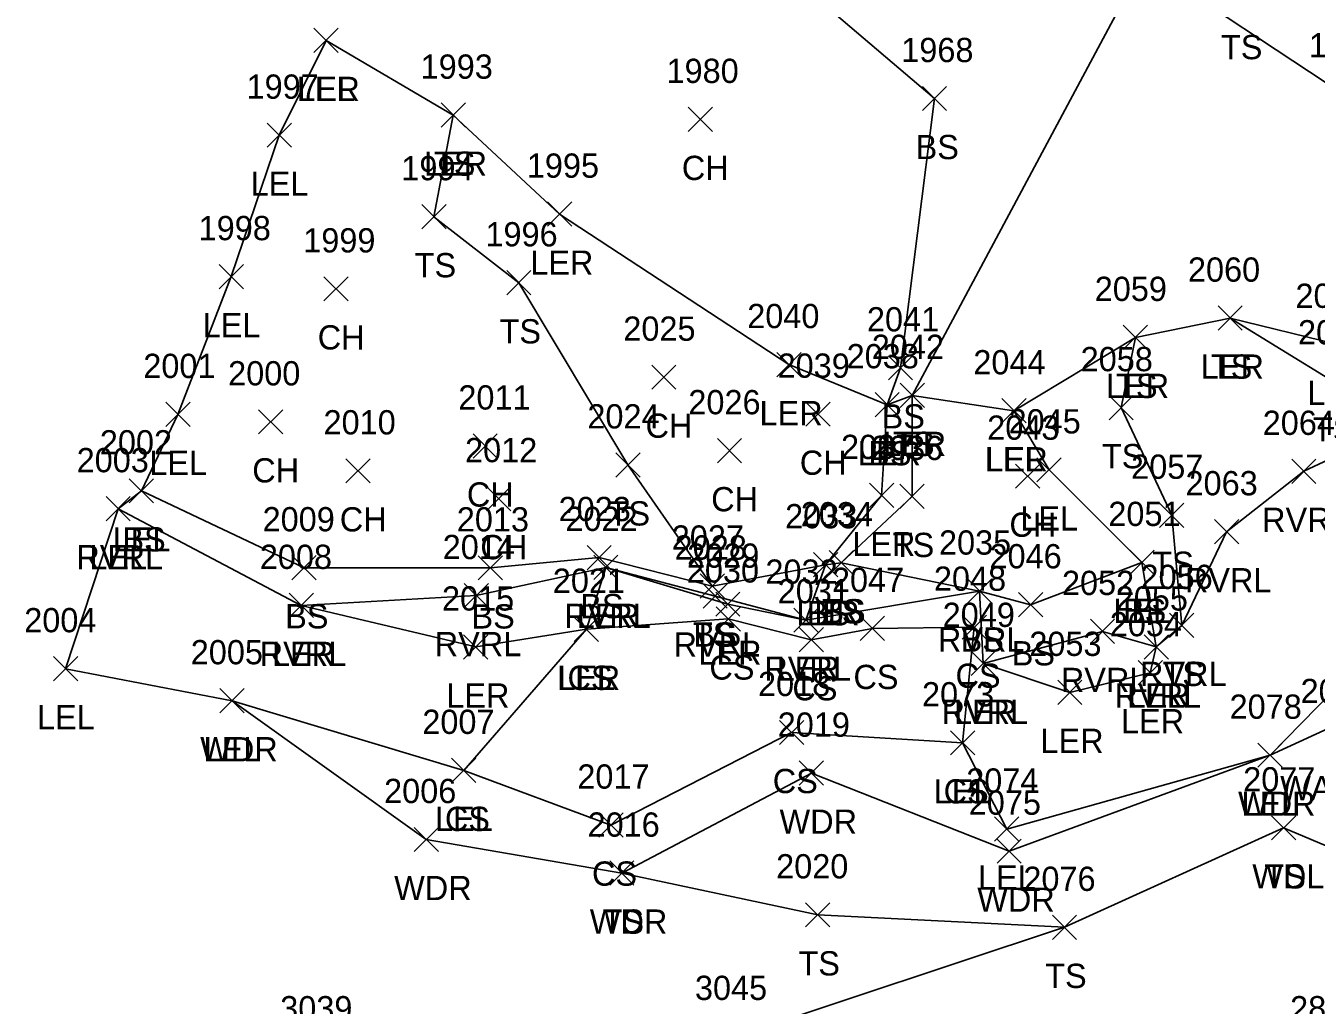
# Model space of a CAD drawing. Extents: x 1504228 to 1506103, y 437717 to 440106.
# Drawn here: x 1505028.8 to 1505135.1, y 438079.5 to 438160.2 of the extents above; entities that cross this region are included whole.
import ezdxf

# ---------------------------------------------------------------- set-up
doc = ezdxf.new("R2010")
doc.units = 0
for name, color, linetype in [('L_A', 7, 'Continuous'), ('L_I', 7, 'Continuous'), ('L_TIC', 7, 'Continuous'), ('LARO', 7, 'Continuous'), ('LAWA', 7, 'Continuous'), ('LAWE', 7, 'Continuous'), ('LELB', 7, 'Continuous'), ('R_I', 7, 'Continuous')]:
    doc.layers.add(name, color=color, linetype=linetype)

msp = doc.modelspace()

# ---------------------------------------------------------------- linework, layer by layer
at = {"layer": 'L_TIC'}
for points in [[(1505052.51, 438158.04), (1505054.51, 438160.04)], [(1505054.51, 438158.04), (1505052.51, 438160.04)], [(1505052.51, 438158.04), (1505054.51, 438160.04)], [(1505054.51, 438158.04), (1505052.51, 438160.04)], [(1505102.64, 438153.25), (1505104.64, 438155.25)], [(1505104.64, 438153.25), (1505102.64, 438155.25)], [(1505062.99, 438151.88), (1505064.99, 438153.88)], [(1505064.99, 438151.88), (1505062.99, 438153.88)], [(1505062.99, 438151.88), (1505064.99, 438153.88)], [(1505064.99, 438151.88), (1505062.99, 438153.88)], [(1505083.34, 438151.53), (1505085.34, 438153.53)], [(1505085.34, 438151.53), (1505083.34, 438153.53)], [(1505048.65, 438150.23), (1505050.65, 438152.23)], [(1505050.65, 438150.23), (1505048.65, 438152.23)], [(1505061.4, 438143.51), (1505063.4, 438145.51)], [(1505063.4, 438143.51), (1505061.4, 438145.51)], [(1505071.75, 438143.72), (1505073.75, 438145.72)], [(1505073.75, 438143.72), (1505071.75, 438145.72)], [(1505044.7, 438138.57), (1505046.7, 438140.57)], [(1505046.7, 438138.57), (1505044.7, 438140.57)], [(1505068.39, 438138.06), (1505070.39, 438140.06)], [(1505070.39, 438138.06), (1505068.39, 438140.06)], [(1505053.33, 438137.56), (1505055.33, 438139.56)], [(1505055.33, 438137.56), (1505053.33, 438139.56)], [(1505127, 438135.15), (1505129, 438137.15)], [(1505129, 438135.15), (1505127, 438137.15)], [(1505127, 438135.15), (1505129, 438137.15)], [(1505129, 438135.15), (1505127, 438137.15)], [(1505119.19, 438133.56), (1505121.19, 438135.56)], [(1505121.19, 438133.56), (1505119.19, 438135.56)], [(1505119.19, 438133.56), (1505121.19, 438135.56)], [(1505121.19, 438133.56), (1505119.19, 438135.56)], [(1505090.64, 438131.32), (1505092.64, 438133.32)], [(1505092.64, 438131.32), (1505090.64, 438133.32)], [(1505080.34, 438130.28), (1505082.34, 438132.28)], [(1505082.34, 438130.28), (1505080.34, 438132.28)], [(1505099.84, 438131.05), (1505101.84, 438133.05)], [(1505101.84, 438131.05), (1505099.84, 438133.05)], [(1505100.81, 438128.78), (1505102.81, 438130.78)], [(1505102.81, 438128.78), (1505100.81, 438130.78)], [(1505100.81, 438128.78), (1505102.81, 438130.78)], [(1505102.81, 438128.78), (1505100.81, 438130.78)], [(1505100.81, 438128.78), (1505102.81, 438130.78)], [(1505102.81, 438128.78), (1505100.81, 438130.78)], [(1505040.3, 438127.21), (1505042.3, 438129.21)], [(1505042.3, 438127.21), (1505040.3, 438129.21)], [(1505093.05, 438127.23), (1505095.05, 438129.23)], [(1505095.05, 438127.23), (1505093.05, 438129.23)], [(1505098.74, 438128.01), (1505100.74, 438130.01)], [(1505100.74, 438128.01), (1505098.74, 438130.01)], [(1505098.74, 438128.01), (1505100.74, 438130.01)], [(1505100.74, 438128.01), (1505098.74, 438130.01)], [(1505109.18, 438127.51), (1505111.18, 438129.51)], [(1505111.18, 438127.51), (1505109.18, 438129.51)], [(1505109.18, 438127.51), (1505111.18, 438129.51)], [(1505111.18, 438127.51), (1505109.18, 438129.51)], [(1505118.02, 438127.77), (1505120.02, 438129.77)], [(1505120.02, 438127.77), (1505118.02, 438129.77)], [(1505047.94, 438126.6), (1505049.94, 438128.6)], [(1505049.94, 438126.6), (1505047.94, 438128.6)], [(1505065.62, 438124.61), (1505067.62, 438126.61)], [(1505067.62, 438124.61), (1505065.62, 438126.61)], [(1505085.75, 438124.22), (1505087.75, 438126.22)], [(1505087.75, 438124.22), (1505085.75, 438126.22)], [(1505077.38, 438123.05), (1505079.38, 438125.05)], [(1505079.38, 438123.05), (1505077.38, 438125.05)], [(1505055.15, 438122.56), (1505057.15, 438124.56)], [(1505057.15, 438122.56), (1505055.15, 438124.56)], [(1505110.32, 438122.12), (1505112.32, 438124.12)], [(1505112.32, 438122.12), (1505110.32, 438124.12)], [(1505112.08, 438122.64), (1505114.08, 438124.64)], [(1505114.08, 438122.64), (1505112.08, 438124.64)], [(1505133.07, 438122.52), (1505135.07, 438124.52)], [(1505135.07, 438122.52), (1505133.07, 438124.52)], [(1505037.29, 438120.91), (1505039.29, 438122.91)], [(1505039.29, 438120.91), (1505037.29, 438122.91)], [(1505037.29, 438120.91), (1505039.29, 438122.91)], [(1505039.29, 438120.91), (1505037.29, 438122.91)], [(1505066.73, 438120.27), (1505068.73, 438122.27)], [(1505068.73, 438120.27), (1505066.73, 438122.27)], [(1505098.28, 438120.53), (1505100.28, 438122.53)], [(1505100.28, 438120.53), (1505098.28, 438122.53)], [(1505100.79, 438120.45), (1505102.79, 438122.45)], [(1505102.79, 438120.45), (1505100.79, 438122.45)], [(1505035.38, 438119.44), (1505037.38, 438121.44)], [(1505037.38, 438119.44), (1505035.38, 438121.44)], [(1505035.38, 438119.44), (1505037.38, 438121.44)], [(1505037.38, 438119.44), (1505035.38, 438121.44)], [(1505122.18, 438118.9), (1505124.18, 438120.9)], [(1505124.18, 438118.9), (1505122.18, 438120.9)], [(1505126.71, 438117.54), (1505128.71, 438119.54)], [(1505128.71, 438117.54), (1505126.71, 438119.54)], [(1505075.01, 438115.41), (1505077.01, 438117.41)], [(1505077.01, 438115.41), (1505075.01, 438117.41)], [(1505050.7, 438114.57), (1505052.7, 438116.57)], [(1505052.7, 438114.57), (1505050.7, 438116.57)], [(1505066.05, 438114.56), (1505068.05, 438116.56)], [(1505068.05, 438114.56), (1505066.05, 438116.56)], [(1505075.56, 438114.6), (1505077.56, 438116.6)], [(1505077.56, 438114.6), (1505075.56, 438116.6)], [(1505075.56, 438114.6), (1505077.56, 438116.6)], [(1505077.56, 438114.6), (1505075.56, 438116.6)], [(1505093.67, 438114.82), (1505095.67, 438116.82)], [(1505095.67, 438114.82), (1505093.67, 438116.82)], [(1505093.67, 438114.82), (1505095.67, 438116.82)], [(1505095.67, 438114.82), (1505093.67, 438116.82)], [(1505094.96, 438114.98), (1505096.96, 438116.98)], [(1505096.96, 438114.98), (1505094.96, 438116.98)], [(1505094.96, 438114.98), (1505096.96, 438116.98)], [(1505096.96, 438114.98), (1505094.96, 438116.98)], [(1505119.73, 438115.01), (1505121.73, 438117.01)], [(1505121.73, 438115.01), (1505119.73, 438117.01)], [(1505119.73, 438115.01), (1505121.73, 438117.01)], [(1505121.73, 438115.01), (1505119.73, 438117.01)], [(1505064.89, 438112.28), (1505066.89, 438114.28)], [(1505066.89, 438112.28), (1505064.89, 438114.28)], [(1505084.33, 438113.06), (1505086.33, 438115.06)], [(1505086.33, 438113.06), (1505084.33, 438115.06)], [(1505084.33, 438113.06), (1505086.33, 438115.06)], [(1505086.33, 438113.06), (1505084.33, 438115.06)], [(1505084.57, 438112.24), (1505086.57, 438114.24)], [(1505086.57, 438112.24), (1505084.57, 438114.24)], [(1505106.35, 438112.65), (1505108.35, 438114.65)], [(1505108.35, 438112.65), (1505106.35, 438114.65)], [(1505106.35, 438112.65), (1505108.35, 438114.65)], [(1505108.35, 438112.65), (1505106.35, 438114.65)], [(1505050.47, 438111.47), (1505052.47, 438113.47)], [(1505052.47, 438111.47), (1505050.47, 438113.47)], [(1505050.47, 438111.47), (1505052.47, 438113.47)], [(1505052.47, 438111.47), (1505050.47, 438113.47)], [(1505085.61, 438111.57), (1505087.61, 438113.57)], [(1505087.61, 438111.57), (1505085.61, 438113.57)], [(1505110.56, 438111.52), (1505112.56, 438113.52)], [(1505112.56, 438111.52), (1505110.56, 438113.52)], [(1505085.65, 438110.35), (1505087.65, 438112.35)], [(1505087.65, 438110.35), (1505085.65, 438112.35)], [(1505092.05, 438110.25), (1505094.05, 438112.25)], [(1505094.05, 438110.25), (1505092.05, 438112.25)], [(1505092.05, 438110.25), (1505094.05, 438112.25)], [(1505094.05, 438110.25), (1505092.05, 438112.25)], [(1505073.96, 438109.5), (1505075.96, 438111.5)], [(1505075.96, 438109.5), (1505073.96, 438111.5)], [(1505073.96, 438109.5), (1505075.96, 438111.5)], [(1505075.96, 438109.5), (1505073.96, 438111.5)], [(1505073.96, 438109.5), (1505075.96, 438111.5)], [(1505075.96, 438109.5), (1505073.96, 438111.5)], [(1505097.52, 438109.57), (1505099.52, 438111.57)], [(1505099.52, 438109.57), (1505097.52, 438111.57)], [(1505105.92, 438109.67), (1505107.92, 438111.67)], [(1505107.92, 438109.67), (1505105.92, 438111.67)], [(1505116.48, 438109.32), (1505118.48, 438111.32)], [(1505118.48, 438109.32), (1505116.48, 438111.32)], [(1505123.01, 438109.82), (1505125.01, 438111.82)], [(1505125.01, 438109.82), (1505123.01, 438111.82)], [(1505123.01, 438109.82), (1505125.01, 438111.82)], [(1505125.01, 438109.82), (1505123.01, 438111.82)], [(1505064.84, 438108.04), (1505066.84, 438110.04)], [(1505066.84, 438108.04), (1505064.84, 438110.04)], [(1505092.49, 438108.64), (1505094.49, 438110.64)], [(1505094.49, 438108.64), (1505092.49, 438110.64)], [(1505120.91, 438108.04), (1505122.91, 438110.04)], [(1505122.91, 438108.04), (1505120.91, 438110.04)], [(1505120.91, 438108.04), (1505122.91, 438110.04)], [(1505122.91, 438108.04), (1505120.91, 438110.04)], [(1505120.91, 438108.04), (1505122.91, 438110.04)], [(1505122.91, 438108.04), (1505120.91, 438110.04)], [(1505031.05, 438106.25), (1505033.05, 438108.25)], [(1505033.05, 438106.25), (1505031.05, 438108.25)], [(1505106.65, 438106.69), (1505108.65, 438108.69)], [(1505108.65, 438106.69), (1505106.65, 438108.69)], [(1505106.65, 438106.69), (1505108.65, 438108.69)], [(1505108.65, 438106.69), (1505106.65, 438108.69)], [(1505120.42, 438105.92), (1505122.42, 438107.92)], [(1505122.42, 438105.92), (1505120.42, 438107.92)], [(1505113.79, 438104.3), (1505115.79, 438106.3)], [(1505115.79, 438104.3), (1505113.79, 438106.3)], [(1505044.77, 438103.61), (1505046.77, 438105.61)], [(1505046.77, 438103.61), (1505044.77, 438105.61)], [(1505044.77, 438103.61), (1505046.77, 438105.61)], [(1505046.77, 438103.61), (1505044.77, 438105.61)], [(1505090.87, 438100.99), (1505092.87, 438102.99)], [(1505092.87, 438100.99), (1505090.87, 438102.99)], [(1505104.95, 438100.14), (1505106.95, 438102.14)], [(1505106.95, 438100.14), (1505104.95, 438102.14)], [(1505104.95, 438100.14), (1505106.95, 438102.14)], [(1505106.95, 438100.14), (1505104.95, 438102.14)], [(1505104.95, 438100.14), (1505106.95, 438102.14)], [(1505106.95, 438100.14), (1505104.95, 438102.14)], [(1505130.29, 438099.12), (1505132.29, 438101.12)], [(1505132.29, 438099.12), (1505130.29, 438101.12)], [(1505130.29, 438099.12), (1505132.29, 438101.12)], [(1505132.29, 438099.12), (1505130.29, 438101.12)], [(1505063.85, 438097.87), (1505065.85, 438099.87)], [(1505065.85, 438097.87), (1505063.85, 438099.87)], [(1505063.85, 438097.87), (1505065.85, 438099.87)], [(1505065.85, 438097.87), (1505063.85, 438099.87)], [(1505092.5, 438097.64), (1505094.5, 438099.64)], [(1505094.5, 438097.64), (1505092.5, 438099.64)], [(1505075.98, 438093.36), (1505077.98, 438095.36)], [(1505077.98, 438093.36), (1505075.98, 438095.36)], [(1505108.59, 438093.03), (1505110.59, 438095.03)], [(1505110.59, 438093.03), (1505108.59, 438095.03)], [(1505131.4, 438093.13), (1505133.4, 438095.13)], [(1505133.4, 438093.13), (1505131.4, 438095.13)], [(1505131.4, 438093.13), (1505133.4, 438095.13)], [(1505133.4, 438093.13), (1505131.4, 438095.13)], [(1505060.76, 438092.17), (1505062.76, 438094.17)], [(1505062.76, 438092.17), (1505060.76, 438094.17)], [(1505108.79, 438091.21), (1505110.79, 438093.21)], [(1505110.79, 438091.21), (1505108.79, 438093.21)], [(1505076.88, 438089.4), (1505078.88, 438091.4)], [(1505078.88, 438089.4), (1505076.88, 438091.4)], [(1505076.88, 438089.4), (1505078.88, 438091.4)], [(1505078.88, 438089.4), (1505076.88, 438091.4)], [(1505093.02, 438085.96), (1505095.02, 438087.96)], [(1505095.02, 438085.96), (1505093.02, 438087.96)], [(1505113.35, 438084.93), (1505115.35, 438086.93)], [(1505115.35, 438084.93), (1505113.35, 438086.93)]]:
    msp.add_lwpolyline(points, dxfattribs=at)
at = {"layer": 'LARO'}
for points in [[(1505053.51, 438159.04), (1505049.65, 438151.23), (1505045.7, 438139.57), (1505041.3, 438128.21), (1505038.29, 438121.91), (1505036.38, 438120.44), (1505032.05, 438107.25), (1505045.77, 438104.61), (1505064.85, 438098.87), (1505074.96, 438110.5)], [(1505053.51, 438159.04), (1505063.99, 438152.88), (1505072.75, 438144.72), (1505091.64, 438132.32)], [(1505051.47, 438112.47), (1505065.84, 438109.04), (1505074.96, 438110.5), (1505076.56, 438115.6), (1505086.61, 438112.57), (1505093.05, 438111.25), (1505094.67, 438115.82), (1505099.28, 438121.53), (1505099.74, 438129.01), (1505101.81, 438129.78), (1505110.18, 438128.51), (1505120.19, 438134.56), (1505128, 438136.15), (1505136.77, 438133.99), (1505142.82, 438131.12), (1505147.72, 438122.56), (1505147.2, 438119.68), (1505139.78, 438117.88), (1505139.44, 438113.76), (1505140.37, 438109.37)], [(1505091.64, 438132.32), (1505099.74, 438129.01)], [(1505110.18, 438128.51), (1505113.08, 438123.64), (1505120.73, 438116.01), (1505121.91, 438109.04)], [(1505105.95, 438101.14), (1505109.59, 438094.03), (1505131.29, 438100.12), (1505140.37, 438109.37)], [(1505107.65, 438107.69), (1505114.79, 438105.3), (1505121.42, 438106.92), (1505121.91, 438109.04)]]:
    msp.add_lwpolyline(points, dxfattribs=at)
at = {"layer": 'LAWA'}
for points in [[(1505045.77, 438104.61), (1505061.76, 438093.17), (1505077.88, 438090.4), (1505093.5, 438098.64), (1505109.79, 438092.21), (1505131.29, 438100.12), (1505148.38, 438107.99), (1505158.42, 438108.86), (1505165.37, 438112.74), (1505169.87, 438120.16), (1505171.08, 438128.21), (1505172.7, 438132), (1505179.2, 438138.84), (1505191.06, 438143.47)], [(1505132.4, 438094.13), (1505156.76, 438083.86), (1505182.69, 438084.53), (1505192.2, 438117.82), (1505190.29, 438128.9), (1505195.68, 438135.8), (1505191.06, 438143.47)]]:
    msp.add_lwpolyline(points, dxfattribs=at)
at = {"layer": 'LAWE'}
msp.add_lwpolyline([(1505036.38, 438120.44), (1505051.47, 438112.47), (1505065.89, 438113.28), (1505076.56, 438115.6), (1505085.57, 438113.24), (1505093.05, 438111.25), (1505107.35, 438113.65), (1505107.65, 438107.69), (1505117.48, 438110.32), (1505121.91, 438109.04), (1505124.01, 438110.82), (1505127.71, 438118.54), (1505134.07, 438123.52), (1505138.55, 438125.63)], dxfattribs=at)
at = {"layer": 'LELB'}
for points in [[(1505103.64, 438154.25), (1505083.07, 438171.78), (1505058.9, 438169.55)], [(1505153.5, 438163.2), (1505141.94, 438163.12), (1505128.83, 438162.49), (1505120.89, 438165.48), (1505101.81, 438129.78)], [(1505137.27, 438154.64), (1505120.89, 438165.48)], [(1505100.84, 438132.05), (1505103.64, 438154.25)], [(1505063.99, 438152.88), (1505062.4, 438144.51), (1505069.39, 438139.06), (1505078.38, 438124.05), (1505085.33, 438114.06)], [(1505128, 438136.15), (1505136.41, 438130.98), (1505138.55, 438125.63)], [(1505124.01, 438110.82), (1505123.18, 438119.9), (1505119.02, 438128.77), (1505120.19, 438134.56)], [(1505099.74, 438129.01), (1505100.84, 438132.05)], [(1505095.96, 438115.98), (1505101.79, 438121.45), (1505101.81, 438129.78)], [(1505038.29, 438121.91), (1505051.7, 438115.57), (1505067.05, 438115.56), (1505076.01, 438116.41), (1505085.33, 438114.06), (1505094.67, 438115.82), (1505095.96, 438115.98), (1505107.35, 438113.65), (1505111.56, 438112.52), (1505120.73, 438116.01)], [(1505074.96, 438110.5), (1505086.65, 438111.35), (1505093.49, 438109.64), (1505098.52, 438110.57), (1505106.92, 438110.67), (1505105.95, 438101.14)], [(1505064.85, 438098.87), (1505076.98, 438094.36), (1505091.87, 438101.99), (1505105.95, 438101.14)], [(1505077.88, 438090.4), (1505094.02, 438086.96), (1505114.35, 438085.93), (1505132.4, 438094.13)], [(1505087.24, 438076.94), (1505114.35, 438085.93)]]:
    msp.add_lwpolyline(points, dxfattribs=at)

# ---------------------------------------------------------------- texts
at = {"layer": 'L_A'}
for s, p in [('TS', (1505127.24, 438157.49)), ('LER', (1505051.09, 438154.04)), ('LEL', (1505051.15, 438154.04)), ('BS', (1505102.08, 438149.25)), ('LER', (1505061.57, 438147.88)), ('TS', (1505062.4, 438147.88)), ('CH', (1505082.82, 438147.53)), ('LEL', (1505047.29, 438146.23)), ('TS', (1505060.81, 438139.51)), ('LER', (1505070.33, 438139.72)), ('LEL', (1505043.34, 438134.57)), ('CH', (1505052.82, 438133.56)), ('TS', (1505067.8, 438134.06)), ('LER', (1505125.58, 438131.15)), ('TS', (1505126.41, 438131.15)), ('LER', (1505117.77, 438129.56)), ('TS', (1505118.6, 438129.56)), ('LER', (1505134.35, 438128.99)), ('LER', (1505089.22, 438127.32)), ('BS', (1505099.28, 438127.05)), ('CH', (1505079.83, 438126.28)), ('TS', (1505134.82, 438125.98)), ('LER', (1505097.32, 438124.01)), ('BS', (1505098.18, 438124.01)), ('LER', (1505099.4, 438124.78)), ('TS', (1505100.22, 438124.78)), ('TS', (1505100.22, 438124.78)), ('LEL', (1505038.94, 438123.21)), ('CH', (1505092.54, 438123.23)), ('LER', (1505107.77, 438123.51)), ('LEL', (1505107.82, 438123.51)), ('TS', (1505117.43, 438123.77)), ('CH', (1505047.43, 438122.6)), ('CH', (1505065.11, 438120.61)), ('CH', (1505085.24, 438120.22)), ('CH', (1505054.64, 438118.56)), ('TS', (1505076.79, 438119.05)), ('LEL', (1505110.71, 438118.64)), ('RVRL', (1505130.63, 438118.52)), ('CH', (1505109.81, 438118.12)), ('LEL', (1505035.93, 438116.91)), ('BS', (1505036.73, 438116.91)), ('LER', (1505096.86, 438116.53)), ('TS', (1505100.2, 438116.45)), ('RVRL', (1505032.94, 438115.44)), ('LEL', (1505034.01, 438115.44)), ('CH', (1505066.22, 438116.27)), ('TS', (1505121.59, 438114.9)), ('RVRL', (1505124.27, 438113.54)), ('BS', (1505074.45, 438111.41)), ('BS', (1505050.14, 438110.57)), ('BS', (1505065.49, 438110.56)), ('RVRL', (1505073.13, 438110.6)), ('LER', (1505074.15, 438110.6)), ('LER', (1505092.25, 438110.82)), ('BS', (1505093.11, 438110.82)), ('TS', (1505094.37, 438110.98)), ('BS', (1505094.4, 438110.98)), ('LEL', (1505118.37, 438111.01)), ('BS', (1505119.17, 438111.01)), ('TS', (1505083.74, 438109.06)), ('BS', (1505083.77, 438109.06)), ('RVRL', (1505062.46, 438108.28)), ('RVRL', (1505082.14, 438108.24)), ('RVRL', (1505103.92, 438108.65)), ('BS', (1505105.79, 438108.65)), ('RVRL', (1505048.04, 438107.47)), ('LER', (1505049.05, 438107.47)), ('LER', (1505084.19, 438107.57)), ('BS', (1505110, 438107.52)), ('CS', (1505085.09, 438106.35)), ('RVRL', (1505089.62, 438106.25)), ('LER', (1505090.63, 438106.25)), ('RVRL', (1505120.57, 438105.82)), ('TS', (1505122.42, 438105.82)), ('LER', (1505072.54, 438105.5)), ('LEL', (1505072.6, 438105.5)), ('CS', (1505073.4, 438105.5)), ('CS', (1505096.96, 438105.57)), ('CS', (1505105.37, 438105.67)), ('RVRL', (1505114.05, 438105.32)), ('LER', (1505063.42, 438104.04)), ('CS', (1505091.93, 438104.64)), ('RVRL', (1505118.48, 438104.04)), ('LER', (1505119.49, 438104.04)), ('LEL', (1505119.55, 438104.04)), ('RVRL', (1505104.22, 438102.69)), ('LER', (1505105.24, 438102.69)), ('LEL', (1505029.69, 438102.25)), ('LER', (1505119, 438101.92)), ('WDR', (1505043.14, 438099.61)), ('LEL', (1505043.41, 438099.61)), ('LER', (1505112.37, 438100.3)), ('CS', (1505090.31, 438096.99)), ('WALLS', (1505132.12, 438096.41)), ('LEL', (1505103.58, 438096.14)), ('CS', (1505104.39, 438096.14)), ('CS', (1505104.39, 438096.14)), ('WDR', (1505128.65, 438095.12)), ('LEL', (1505128.93, 438095.12)), ('LEL', (1505062.49, 438093.87)), ('CS', (1505063.3, 438093.87)), ('WDR', (1505090.87, 438093.64)), ('CS', (1505075.42, 438089.36)), ('LEL', (1505107.23, 438089.03)), ('WDL', (1505129.82, 438089.13)), ('TS', (1505130.81, 438089.13)), ('WDR', (1505059.12, 438088.17)), ('WDR', (1505107.16, 438087.21)), ('WDR', (1505075.24, 438085.4)), ('TS', (1505076.29, 438085.4)), ('TS', (1505092.43, 438081.96)), ('TS', (1505112.76, 438080.93))]:
    msp.add_text(s, height=2, dxfattribs=at).set_placement(p)
at = {"layer": 'L_I'}
for s, p in [('1968', (1505100.9, 438157.25)), ('1940', (1505134.49, 438157.64)), ('1993', (1505061.3, 438155.88)), ('1993', (1505061.3, 438155.88)), ('1980', (1505081.56, 438155.53)), ('1997', (1505046.96, 438154.23)), ('1994', (1505059.71, 438147.51)), ('1995', (1505070.05, 438147.72)), ('1998', (1505043.01, 438142.57)), ('1996', (1505066.64, 438142.06)), ('1999', (1505051.63, 438141.56)), ('2060', (1505124.52, 438139.15)), ('2060', (1505124.52, 438139.15)), ('2059', (1505116.84, 438137.56)), ('2059', (1505116.84, 438137.56)), ('2062', (1505133.38, 438136.99)), ('2040', (1505088.21, 438135.32)), ('2041', (1505098.07, 438135.05)), ('2025', (1505078, 438134.28)), ('2061', (1505133.59, 438133.98)), ('2042', (1505098.47, 438132.78)), ('2042', (1505098.47, 438132.78)), ('2042', (1505098.47, 438132.78)), ('2038', (1505096.4, 438132.01)), ('2038', (1505096.4, 438132.01)), ('2044', (1505106.84, 438131.51)), ('2044', (1505106.84, 438131.51)), ('2058', (1505115.68, 438131.77)), ('2001', (1505038.45, 438131.21)), ('2000', (1505045.44, 438130.6)), ('2039', (1505090.71, 438131.23)), ('2011', (1505064.41, 438128.61)), ('2026', (1505083.36, 438128.22)), ('2024', (1505075.04, 438127.05)), ('2010', (1505053.3, 438126.56)), ('2043', (1505107.98, 438126.12)), ('2045', (1505109.74, 438126.64)), ('2064', (1505130.68, 438126.52)), ('2002', (1505034.87, 438124.91)), ('2002', (1505034.87, 438124.91)), ('2012', (1505064.96, 438124.27)), ('2037', (1505095.94, 438124.53)), ('2036', (1505098.4, 438124.45)), ('2003', (1505032.96, 438123.44)), ('2003', (1505032.96, 438123.44)), ('2057', (1505119.84, 438122.9)), ('2063', (1505124.32, 438121.54)), ('2009', (1505048.28, 438118.57)), ('2013', (1505064.28, 438118.56)), ('2023', (1505072.67, 438119.41)), ('2022', (1505073.23, 438118.6)), ('2022', (1505073.23, 438118.6)), ('2033', (1505091.33, 438118.82)), ('2033', (1505091.33, 438118.82)), ('2034', (1505092.62, 438118.98)), ('2034', (1505092.62, 438118.98)), ('2051', (1505117.96, 438119.01)), ('2051', (1505117.96, 438119.01)), ('2027', (1505081.99, 438117.06)), ('2027', (1505081.99, 438117.06)), ('2035', (1505104.01, 438116.65)), ('2035', (1505104.01, 438116.65)), ('2008', (1505048.05, 438115.47)), ('2008', (1505048.05, 438115.47)), ('2014', (1505063.12, 438116.28)), ('2028', (1505082.23, 438116.24)), ('2029', (1505083.26, 438115.57)), ('2046', (1505108.17, 438115.52)), ('2030', (1505083.23, 438114.35)), ('2032', (1505089.71, 438114.25)), ('2032', (1505089.71, 438114.25)), ('2021', (1505072.19, 438113.5)), ('2021', (1505072.19, 438113.5)), ('2021', (1505072.19, 438113.5)), ('2047', (1505095.19, 438113.57)), ('2048', (1505103.59, 438113.67)), ('2052', (1505114.14, 438113.32)), ('2056', (1505120.61, 438113.82)), ('2056', (1505120.61, 438113.82)), ('2031', (1505090.72, 438112.64)), ('2015', (1505063.06, 438112.04)), ('2055', (1505118.57, 438112.04)), ('2055', (1505118.57, 438112.04)), ('2055', (1505118.57, 438112.04)), ('2004', (1505028.64, 438110.25)), ('2049', (1505104.31, 438110.69)), ('2049', (1505104.31, 438110.69)), ('2054', (1505118.08, 438109.92)), ('2053', (1505111.45, 438108.3)), ('2005', (1505042.36, 438107.61)), ('2005', (1505042.36, 438107.61)), ('2018', (1505089.1, 438104.99)), ('2073', (1505102.61, 438104.14)), ('2073', (1505102.61, 438104.14)), ('2073', (1505102.61, 438104.14)), ('2081', (1505133.8, 438104.41)), ('2081', (1505133.8, 438104.41)), ('2078', (1505127.95, 438103.12)), ('2078', (1505127.95, 438103.12)), ('2007', (1505061.44, 438101.87)), ('2007', (1505061.44, 438101.87)), ('2019', (1505090.72, 438101.64)), ('2017', (1505074.21, 438097.36)), ('2006', (1505058.29, 438096.17)), ('2074', (1505106.25, 438097.03)), ('2077', (1505129.07, 438097.13)), ('2077', (1505129.07, 438097.13)), ('2075', (1505106.46, 438095.21)), ('2016', (1505075.05, 438093.4)), ('2016', (1505075.05, 438093.4)), ('2020', (1505090.59, 438089.96)), ('2076', (1505110.96, 438088.93)), ('3045', (1505083.9, 438079.94)), ('3045', (1505083.9, 438079.94)), ('3039', (1505049.73, 438078.26)), ('2822', (1505132.94, 438078.26))]:
    msp.add_text(s, height=2, dxfattribs=at).set_placement(p)
at = {"layer": 'R_I'}
msp.add_text('2822', height=2, dxfattribs=at).set_placement((1505132.94, 438078.26))

doc.saveas('drawing.dxf')
